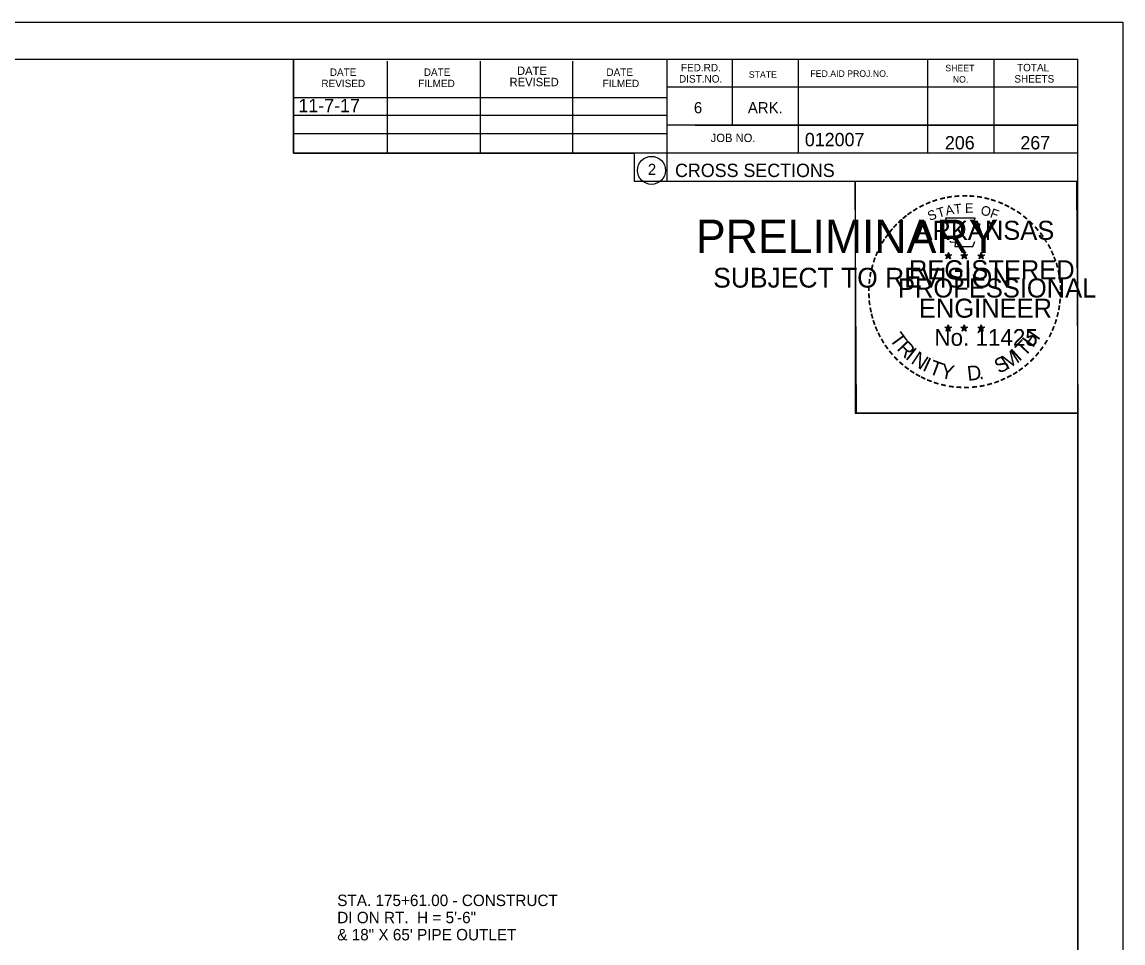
# Model space of a CAD drawing. Extents: x 1374311 to 1383814, y 384102 to 406278.
# Drawn here: x 1382687.5 to 1382803, y 396581.6 to 396678.2 of the extents above; entities that cross this region are included whole.
import ezdxf

# ---------------------------------------------------------------- set-up
doc = ezdxf.new("R2010")
doc.units = 0
for name, color, linetype in [('R_Border', 7, 'Continuous'), ('R_Border PE', 7, 'Continuous'), ('R_Border Prem', 7, 'Continuous'), ('R_Fin Surface', 7, 'Continuous'), ('R_No Plot', 7, 'Continuous'), ('R_Water', 7, 'Continuous'), ('R_Water Annot', 7, 'Continuous')]:
    doc.layers.add(name, color=color, linetype=linetype)

msp = doc.modelspace()

# ---------------------------------------------------------------- linework, layer by layer
at = {"layer": 'R_Border'}
for p, q in [((1382482.07, 396674.33), (1382798.25, 396674.33)), ((1382715.99, 396664.45), (1382715.99, 396674.33)), ((1382725.85, 396664.45), (1382725.85, 396674.13)), ((1382735.61, 396664.45), (1382735.61, 396674.13)), ((1382745.29, 396664.45), (1382745.29, 396674.13)), ((1382755.15, 396674.33), (1382755.15, 396661.53)), ((1382761.99, 396674.33), (1382761.99, 396667.39)), ((1382768.93, 396674.33), (1382768.93, 396664.45)), ((1382782.51, 396674.33), (1382782.51, 396664.45)), ((1382789.45, 396674.33), (1382789.45, 396664.45)), ((1382798.25, 396468.87), (1382798.25, 396674.33)), ((1382798.25, 396671.39), (1382755.15, 396671.39)), ((1382798.25, 396671.41), (1382798.25, 396671.41)), ((1382715.99, 396670.31), (1382755.15, 396670.31)), ((1382715.99, 396668.45), (1382755.15, 396668.45)), ((1382715.99, 396664.45), (1382715.99, 396666.51)), ((1382715.99, 396666.51), (1382755.15, 396666.51)), ((1382798.25, 396667.39), (1382755.15, 396667.39)), ((1382758.11, 396667.39), (1382798.25, 396667.39)), ((1382798.25, 396664.45), (1382715.99, 396664.45)), ((1382755.15, 396661.53), (1382798.25, 396661.53))]:
    msp.add_line(p, q, dxfattribs=at)
msp.add_circle((1382753.54, 396662.66), 1.47, dxfattribs=at)
at = {"layer": 'R_Border PE'}
for p, q in [((1382784.34, 396653.78), (1382784.69, 396653.67)), ((1382784.34, 396653.78), (1382784.59, 396653.74)), ((1382784.34, 396653.78), (1382784.57, 396653.66)), ((1382784.47, 396653.38), (1382784.69, 396653.67)), ((1382784.69, 396654.04), (1382784.64, 396653.79)), ((1382784.69, 396653.67), (1382784.69, 396654.04)), ((1382784.69, 396654.04), (1382784.73, 396653.79)), ((1382785.03, 396653.78), (1382784.69, 396653.67)), ((1382784.9, 396653.38), (1382784.69, 396653.67)), ((1382785.03, 396653.78), (1382784.75, 396653.74)), ((1382784.9, 396653.38), (1382784.76, 396653.67)), ((1382785.03, 396653.78), (1382784.83, 396653.68)), ((1382786.01, 396653.78), (1382786.36, 396653.67)), ((1382786.01, 396653.78), (1382786.26, 396653.74)), ((1382786.01, 396653.78), (1382786.24, 396653.66)), ((1382786.14, 396653.38), (1382786.36, 396653.67)), ((1382786.36, 396654.04), (1382786.31, 396653.79)), ((1382786.36, 396653.67), (1382786.36, 396654.04)), ((1382786.36, 396654.04), (1382786.4, 396653.79)), ((1382786.7, 396653.78), (1382786.36, 396653.67)), ((1382786.57, 396653.38), (1382786.36, 396653.67)), ((1382786.7, 396653.78), (1382786.42, 396653.74)), ((1382786.57, 396653.38), (1382786.43, 396653.67)), ((1382786.7, 396653.78), (1382786.5, 396653.68)), ((1382787.77, 396653.77), (1382788.12, 396653.66)), ((1382787.77, 396653.77), (1382788.02, 396653.73)), ((1382787.77, 396653.77), (1382788.01, 396653.65)), ((1382787.9, 396653.36), (1382788.12, 396653.66)), ((1382788.12, 396654.03), (1382788.08, 396653.77)), ((1382788.12, 396653.66), (1382788.12, 396654.03)), ((1382788.12, 396654.03), (1382788.17, 396653.78)), ((1382788.47, 396653.77), (1382788.12, 396653.66)), ((1382788.33, 396653.36), (1382788.12, 396653.66)), ((1382788.47, 396653.77), (1382788.18, 396653.72)), ((1382788.33, 396653.36), (1382788.2, 396653.66)), ((1382788.47, 396653.77), (1382788.26, 396653.67)), ((1382784.47, 396653.38), (1382784.6, 396653.62)), ((1382784.47, 396653.38), (1382784.68, 396653.59)), ((1382784.9, 396653.38), (1382784.68, 396653.59)), ((1382786.14, 396653.38), (1382786.27, 396653.62)), ((1382786.14, 396653.38), (1382786.35, 396653.59)), ((1382786.57, 396653.38), (1382786.35, 396653.59)), ((1382787.9, 396653.36), (1382788.03, 396653.61)), ((1382787.9, 396653.36), (1382788.12, 396653.58)), ((1382788.33, 396653.36), (1382788.12, 396653.58)), ((1382784.33, 396646.21), (1382784.68, 396646.1)), ((1382784.33, 396646.21), (1382784.59, 396646.17)), ((1382784.33, 396646.21), (1382784.57, 396646.09)), ((1382784.47, 396645.8), (1382784.68, 396646.1)), ((1382784.47, 396645.8), (1382784.59, 396646.05)), ((1382784.47, 396645.8), (1382784.68, 396646.02)), ((1382784.68, 396646.47), (1382784.64, 396646.21)), ((1382784.68, 396646.1), (1382784.68, 396646.47)), ((1382784.68, 396646.47), (1382784.73, 396646.22)), ((1382785.03, 396646.21), (1382784.68, 396646.1)), ((1382784.89, 396645.8), (1382784.68, 396646.1)), ((1382784.89, 396645.8), (1382784.68, 396646.02)), ((1382785.03, 396646.21), (1382784.74, 396646.16)), ((1382784.89, 396645.8), (1382784.76, 396646.09)), ((1382785.03, 396646.21), (1382784.82, 396646.11)), ((1382786, 396646.21), (1382786.35, 396646.1)), ((1382786, 396646.21), (1382786.25, 396646.17)), ((1382786, 396646.21), (1382786.24, 396646.09)), ((1382786.13, 396645.8), (1382786.35, 396646.1)), ((1382786.13, 396645.8), (1382786.26, 396646.05)), ((1382786.13, 396645.8), (1382786.35, 396646.02)), ((1382786.35, 396646.47), (1382786.31, 396646.21)), ((1382786.35, 396646.1), (1382786.35, 396646.47)), ((1382786.35, 396646.47), (1382786.4, 396646.22)), ((1382786.7, 396646.21), (1382786.35, 396646.1)), ((1382786.56, 396645.8), (1382786.35, 396646.1)), ((1382786.56, 396645.8), (1382786.35, 396646.02)), ((1382786.7, 396646.21), (1382786.41, 396646.16)), ((1382786.56, 396645.8), (1382786.43, 396646.09)), ((1382786.7, 396646.21), (1382786.49, 396646.11)), ((1382787.77, 396646.2), (1382788.12, 396646.09)), ((1382787.77, 396646.2), (1382788.02, 396646.16)), ((1382787.77, 396646.2), (1382788.01, 396646.08)), ((1382787.9, 396645.79), (1382788.12, 396646.09)), ((1382787.9, 396645.79), (1382788.03, 396646.04)), ((1382787.9, 396645.79), (1382788.12, 396646.01)), ((1382788.12, 396646.46), (1382788.08, 396646.2)), ((1382788.12, 396646.09), (1382788.12, 396646.46)), ((1382788.12, 396646.46), (1382788.17, 396646.21)), ((1382788.46, 396646.2), (1382788.12, 396646.09)), ((1382788.33, 396645.79), (1382788.12, 396646.09)), ((1382788.33, 396645.79), (1382788.12, 396646.01)), ((1382788.46, 396646.2), (1382788.18, 396646.15)), ((1382788.33, 396645.79), (1382788.19, 396646.08)), ((1382788.46, 396646.2), (1382788.26, 396646.1))]:
    msp.add_line(p, q, dxfattribs=at)
for points in [[(1382784.38, 396657.66), (1382784.65, 396656.84)], [(1382787.89, 396656.74), (1382788.03, 396657.02), (1382787.35, 396657), (1382787.49, 396657.66), (1382784.38, 396657.66)], [(1382784.87, 396655.24), (1382784.87, 396655.15), (1382785.43, 396655.13), (1382785.38, 396654.66), (1382787.25, 396654.66), (1382787.45, 396655.2)], [(1382784.69, 396654.04), (1382784.9, 396653.38), (1382784.34, 396653.78), (1382785.03, 396653.78), (1382784.47, 396653.38), (1382784.69, 396654.04)], [(1382786.36, 396654.04), (1382786.57, 396653.38), (1382786.01, 396653.78), (1382786.7, 396653.78), (1382786.14, 396653.38), (1382786.36, 396654.04)], [(1382788.12, 396654.03), (1382788.33, 396653.36), (1382787.77, 396653.77), (1382788.47, 396653.77), (1382787.9, 396653.36), (1382788.12, 396654.03)], [(1382784.68, 396646.47), (1382784.89, 396645.8), (1382784.33, 396646.21), (1382785.03, 396646.21), (1382784.47, 396645.8), (1382784.68, 396646.47)], [(1382786.35, 396646.47), (1382786.56, 396645.8), (1382786, 396646.21), (1382786.7, 396646.21), (1382786.13, 396645.8), (1382786.35, 396646.47)], [(1382788.12, 396646.46), (1382788.33, 396645.79), (1382787.77, 396646.2), (1382788.46, 396646.2), (1382787.9, 396645.79), (1382788.12, 396646.46)]]:
    msp.add_lwpolyline(points, dxfattribs=at)
for centre, radius in [((1382784.68, 396653.67), 0.172), ((1382784.68, 396653.67), 0.145), ((1382784.68, 396653.67), 0.116), ((1382784.68, 396653.67), 0.0991), ((1382784.68, 396653.67), 0.0747), ((1382784.68, 396653.67), 0.0495), ((1382784.68, 396653.67), 0.0296), ((1382786.35, 396653.67), 0.172), ((1382786.35, 396653.67), 0.145), ((1382786.35, 396653.67), 0.116), ((1382786.35, 396653.67), 0.0991), ((1382786.35, 396653.67), 0.0747), ((1382786.35, 396653.67), 0.0495), ((1382786.35, 396653.67), 0.0296), ((1382788.12, 396653.66), 0.172), ((1382788.12, 396653.66), 0.145), ((1382788.12, 396653.66), 0.116), ((1382788.12, 396653.66), 0.0991), ((1382788.12, 396653.66), 0.0747), ((1382788.12, 396653.66), 0.0495), ((1382788.12, 396653.66), 0.0296), ((1382784.68, 396646.1), 0.172), ((1382784.68, 396646.1), 0.145), ((1382784.68, 396646.1), 0.116), ((1382784.68, 396646.1), 0.0991), ((1382784.68, 396646.1), 0.0747), ((1382784.68, 396646.1), 0.0495), ((1382784.68, 396646.1), 0.0296), ((1382786.35, 396646.1), 0.172), ((1382786.35, 396646.1), 0.145), ((1382786.35, 396646.1), 0.116), ((1382786.35, 396646.1), 0.0991), ((1382786.35, 396646.1), 0.0747), ((1382786.35, 396646.1), 0.0495), ((1382786.35, 396646.1), 0.0296), ((1382788.12, 396646.09), 0.172), ((1382788.12, 396646.09), 0.145), ((1382788.12, 396646.09), 0.116), ((1382788.12, 396646.09), 0.0991), ((1382788.12, 396646.09), 0.0747), ((1382788.12, 396646.09), 0.0495), ((1382788.12, 396646.09), 0.0296)]:
    msp.add_circle(centre, radius, dxfattribs=at)
at = {"layer": 'R_No Plot'}
for p, q in [((1382469.67, 396678.22), (1382803, 396678.22)), ((1382774.29, 396639.07), (1382774.29, 396639.07))]:
    msp.add_line(p, q, dxfattribs=at)
for points in [[(1382469.66, 396678.22), (1382803, 396678.22), (1382803, 396464.89), (1382469.66, 396464.89)], [(1382715.99, 396674.33), (1382715.99, 396664.45), (1382751.72, 396664.45), (1382751.72, 396661.53), (1382774.92, 396661.53), (1382774.92, 396637.2), (1382798.25, 396637.2), (1382798.25, 396468.87), (1382482.07, 396468.87), (1382482.07, 396674.33)], [(1382774.92, 396661.53), (1382798.13, 396661.53), (1382798.25, 396637.2), (1382775.04, 396637.2)]]:
    msp.add_lwpolyline(points, close=True, dxfattribs=at)

# ---------------------------------------------------------------- texts
at = {"layer": 'R_Border'}
for s, height, p in [('DATE', 0.782, (1382719.79, 396672.57)), ('DATE', 0.782, (1382729.65, 396672.57)), ('DATE', 0.879, (1382739.43, 396672.67)), ('DATE', 0.782, (1382748.81, 396672.57)), ('FED.RD.', 0.782, (1382756.63, 396673.05)), ('SHEET', 0.684, (1382784.37, 396673.05)), ('TOTAL', 0.782, (1382791.89, 396673.05)), ('REVISED', 0.782, (1382718.91, 396671.39)), ('FILMED', 0.782, (1382729.07, 396671.39)), ('REVISED', 0.879, (1382738.65, 396671.49)), ('FILMED', 0.782, (1382748.41, 396671.39)), ('DIST.NO.', 0.782, (1382756.43, 396671.87)), ('STATE', 0.684, (1382763.75, 396672.37)), ('FED.AID PROJ.NO.', 0.684, (1382770.21, 396672.47)), ('NO.', 0.684, (1382785.15, 396671.87)), ('SHEETS', 0.782, (1382791.61, 396671.87)), ('6', 1.17, (1382757.99, 396668.65)), ('ARK.', 1.172, (1382763.65, 396668.65)), ('JOB NO.', 0.879, (1382759.75, 396665.63)), ('012007', 1.4, (1382769.63, 396665.19)), ('2', 1.17, (1382753.16, 396662.18)), ('CROSS SECTIONS', 1.4, (1382756.01, 396661.96))]:
    msp.add_text(s, height=height, rotation=360, dxfattribs=at).set_placement(p)
at = {"layer": 'R_Border PE'}
for s, height, rotation, p in [('-', 1.6, 19.1761, (1382783.12, 396658.79)), ('-', 1.6, 13.6301, (1382783.87, 396659.03)), ('-', 1.6, 10.2193, (1382784.55, 396659.19)), ('-', 1.6, 5.8968, (1382785.28, 396659.3)), ('-', 1.6, 0.1862, (1382786.05, 396659.37)), ('-', 1.6, 357.743, (1382786.78, 396659.36)), ('-', 1.6, 352.1617, (1382787.52, 396659.31)), ('-', 1.6, 347.2049, (1382788.24, 396659.19)), ('-', 1.6, 342.3362, (1382788.87, 396659.04)), ('-', 1.6, 337.8551, (1382789.61, 396658.81)), ('-', 1.6, 36.2317, (1382780.68, 396657.44)), ('-', 1.6, 34.0636, (1382781.26, 396657.83)), ('-', 1.6, 28.7918, (1382781.86, 396658.2)), ('-', 1.6, 24.3072, (1382782.49, 396658.52)), ('S', 1, 21.594, (1382782.73, 396657.34)), ('T', 1, 16.4036, (1382783.65, 396657.67)), ('A', 1, 11.2132, (1382784.47, 396657.92)), ('T', 1, 6.0228, (1382785.32, 396658.09)), ('E', 1, 0.8323, (1382786.43, 396658.2)), ('O', 1, 350.4515, (1382788.03, 396657.99)), ('F', 1, 340.0707, (1382788.98, 396657.76)), ('-', 1.6, 334.1211, (1382790.24, 396658.54)), ('-', 1.6, 329.6409, (1382790.82, 396658.26)), ('-', 1.6, 325.8627, (1382791.46, 396657.9)), ('-', 1.6, 42.9622, (1382779.77, 396656.64)), ('-', 1.6, 38.9507, (1382780.21, 396657.06)), ('ARKANSAS', 2, 360, (1382781.23, 396655.37)), ('-', 1.6, 320.5297, (1382792.07, 396657.47)), ('-', 1.6, 315.5786, (1382792.67, 396656.98)), ('-', 1.6, 54.2325, (1382778.51, 396655.11)), ('-', 1.6, 50.6142, (1382778.92, 396655.68)), ('-', 1.6, 48.423, (1382779.33, 396656.17)), ('-', 1.6, 309.8797, (1382793.24, 396656.43)), ('-', 1.6, 306.6522, (1382793.77, 396655.83)), ('-', 1.6, 62.8713, (1382777.87, 396653.97)), ('-', 1.6, 58.0706, (1382778.18, 396654.59)), ('-', 1.4, 303.6753, (1382794.25, 396655.26)), ('-', 1.6, 299.6684, (1382794.57, 396654.66)), ('-', 1.6, 67.7743, (1382777.61, 396653.36)), ('DWB', 0.01, 360, (1382784.67, 396653.67)), ('DWB', 0.01, 360, (1382786.34, 396653.67)), ('DWB', 0.01, 360, (1382788.11, 396653.66)), ('-', 1.6, 294.6628, (1382794.89, 396654.05)), ('-', 1.6, 75.461, (1382777.2, 396652.02)), ('-', 1.6, 72.3945, (1382777.39, 396652.73)), ('REGISTERED', 2, 360, (1382780.55, 396651.23)), ('-', 1.6, 290.5728, (1382795.15, 396653.47)), ('-', 1.6, 285.1233, (1382795.39, 396652.89)), ('-', 1.6, 81.2013, (1382777.06, 396651.3)), ('PROFESSIONAL', 2, 360, (1382779.4, 396649.32)), ('-', 1.6, 280.5493, (1382795.59, 396652.15)), ('-', 1.6, 276.5962, (1382795.75, 396651.38)), ('-', 1.6, 89.0622, (1382776.96, 396649.91)), ('-', 1.6, 85.1863, (1382776.99, 396650.61)), ('-', 1.6, 274.3301, (1382795.81, 396650.66)), ('-', 1.6, 94.1959, (1382777, 396649.19)), ('-', 1.6, 98.9479, (1382777.07, 396648.52)), ('ENGINEER', 2, 360, (1382781.59, 396647.2)), ('-', 1.6, 263.5172, (1382795.82, 396649.36)), ('-', 1.6, 269.9407, (1382795.84, 396650.02)), ('-', 1.6, 101.7149, (1382777.21, 396647.79)), ('-', 1.6, 260.9953, (1382795.75, 396648.7)), ('-', 1.6, 105.4578, (1382777.37, 396647.19)), ('-', 1.6, 109.0874, (1382777.58, 396646.56)), ('-', 1.6, 252.8681, (1382795.46, 396647.31)), ('-', 1.6, 255.7626, (1382795.64, 396648.03)), ('-', 1.6, 114.0643, (1382777.84, 396645.96)), ('-', 1.6, 115.7289, (1382778.14, 396645.35)), ('T', 1.54, 306.0406, (1382778.44, 396644.94)), ('No. 11425', 1.757, 360, (1382783.22, 396644.25)), ('DWB', 0.01, 360, (1382784.67, 396646.1)), ('DWB', 0.01, 360, (1382786.34, 396646.1)), ('DWB', 0.01, 360, (1382788.1, 396646.09)), ('H', 1.54, 54.6088, (1382793.56, 396643.97)), ('-', 1.6, 244.6197, (1382794.98, 396646)), ('-', 1.6, 247.8887, (1382795.24, 396646.63)), ('-', 1.6, 120.4471, (1382778.5, 396644.76)), ('R', 1.54, 314.005, (1382779.2, 396643.89)), ('T', 1.54, 46.6444, (1382792.67, 396643.03)), ('-', 1.6, 239.0712, (1382794.58, 396645.25)), ('-', 1.6, 125.8934, (1382778.9, 396644.2)), ('-', 1.6, 130.7181, (1382779.36, 396643.65)), ('I', 1.54, 321.9694, (1382780.1, 396642.96)), ('N', 1.54, 326.5002, (1382780.67, 396642.49)), ('M', 1.54, 32.6563, (1382790.83, 396641.71)), ('I', 1.54, 42.1136, (1382792.11, 396642.55)), ('-', 1.6, 231.2538, (1382793.75, 396644.03)), ('-', 1.6, 233.8452, (1382794.18, 396644.6)), ('-', 1.6, 134.2238, (1382779.88, 396643.1)), ('-', 1.6, 138.9338, (1382780.41, 396642.64)), ('-', 1.6, 144.6463, (1382780.96, 396642.23)), ('I', 1.54, 335.3603, (1382781.88, 396641.7)), ('T', 1.54, 339.8912, (1382782.54, 396641.37)), ('Y', 1.54, 347.8556, (1382783.76, 396640.93)), ('D', 1.54, 6.3969, (1382786.74, 396640.57)), ('S', 1.54, 26.9312, (1382789.99, 396641.3)), ('-', 1.6, 221.0851, (1382792.75, 396642.96)), ('-', 1.6, 225.7653, (1382793.27, 396643.47)), ('-', 1.6, 148.0898, (1382781.52, 396641.86)), ('-', 1.6, 151.5704, (1382782.1, 396641.54)), ('-', 1.6, 154.6002, (1382782.62, 396641.29)), ('.', 1.54, 13.7642, (1382787.93, 396640.7)), ('-', 1.6, 207.3568, (1382791.11, 396641.76)), ('-', 1.6, 212.2491, (1382791.67, 396642.1)), ('-', 1.6, 215.7363, (1382792.2, 396642.49)), ('-', 1.6, 158.5612, (1382783.25, 396641.04)), ('-', 1.6, 162.7983, (1382783.93, 396640.82)), ('-', 1.6, 167.5555, (1382784.65, 396640.66)), ('-', 1.6, 173.1155, (1382785.42, 396640.55)), ('-', 1.6, 176.5183, (1382786.17, 396640.5)), ('-', 1.6, 181.5918, (1382786.91, 396640.51)), ('-', 1.6, 185.8167, (1382787.72, 396640.59)), ('-', 1.6, 191.2858, (1382788.46, 396640.72)), ('-', 1.6, 195.4743, (1382789.19, 396640.92)), ('-', 1.6, 200.7184, (1382789.86, 396641.16)), ('-', 1.6, 204.2516, (1382790.48, 396641.44))]:
    msp.add_text(s, height=height, rotation=rotation, dxfattribs=at).set_placement(p)
at = {"layer": 'R_Border Prem'}
for s, height, p in [('PRELIMINARY', 3.5, (1382758.2, 396653.99)), ('DWB', 0.01, (1382758.95, 396655.84)), ('SUBJECT TO REVISION', 2.0751, (1382760.01, 396650.36))]:
    msp.add_text(s, height=height, rotation=360, dxfattribs=at).set_placement(p)
at = {"layer": 'R_Fin Surface'}
msp.add_text('11-7-17', height=1.4, dxfattribs=at).set_placement((1382716.5, 396668.76))
at = {"layer": 'R_Water'}
for s, p in [('206', (1382784.32, 396664.86)), ('267', (1382792.24, 396664.86))]:
    msp.add_text(s, height=1.4, rotation=360, dxfattribs=at).set_placement(p)
at = {"layer": 'R_Water Annot'}
for s, p in [('STA. 175+61.00 - CONSTRUCT', (1382720.57, 396585.47)), ('DI ON RT.  H = 5\'-6"', (1382720.57, 396583.67)), ('& 18" X 65\' PIPE OUTLET', (1382720.57, 396581.87))]:
    msp.add_text(s, height=1.2, dxfattribs=at).set_placement(p)

doc.saveas('drawing.dxf')
